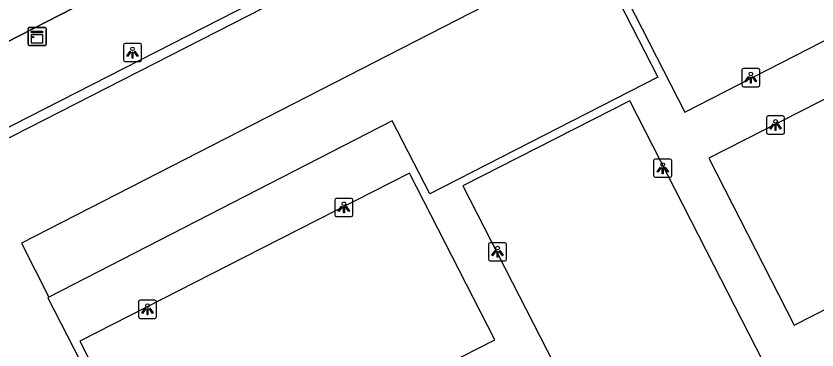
# Model space of a CAD drawing. Extents: x 158838 to 160074, y 386376 to 387776.
# Drawn here: x 159441.87 to 159485.76, y 387387.26 to 387405.58 of the extents above; entities that cross this region are included whole.
import ezdxf

# ---------------------------------------------------------------- set-up
doc = ezdxf.new("R2010")
doc.units = 0
for name, color, linetype in [('IMGEO_Hek', 7, 'Continuous'), ('IMGEO_Kast', 7, 'Continuous'), ('IMGEO_Lichtpunt', 7, 'Continuous'), ('IMGEO_Rijbaan_lokaal_open', 7, 'Continuous'), ('IMGEO_Terreindeel_open', 7, 'Continuous'), ('IMGEO_Voetpad_open', 7, 'Continuous')]:
    doc.layers.add(name, color=color, linetype=linetype)

msp = doc.modelspace()

# ---------------------------------------------------------------- linework, layer by layer
at = {"layer": 'IMGEO_Hek'}
msp.add_lwpolyline([(159428.542, 387397.576), (159445.046, 387406.028), (159437.121, 387421.544)], dxfattribs=at)
at = {"layer": 'IMGEO_Kast'}
for p, q in [((159442.526, 387404.03), (159442.526, 387404.871)), ((159442.526, 387404.871), (159442.526, 387404.03)), ((159442.601, 387404.955), (159443.442, 387404.955)), ((159443.442, 387404.955), (159442.601, 387404.955)), ((159443.526, 387404.88), (159443.526, 387404.039)), ((159443.526, 387404.039), (159443.526, 387404.88)), ((159443.451, 387403.955), (159442.61, 387403.955)), ((159442.61, 387403.955), (159443.451, 387403.955))]:
    msp.add_line(p, q, dxfattribs=at)
for points in [[(159442.721, 387404.745), (159443.321, 387404.745), (159443.321, 387404.66), (159442.721, 387404.66), (159442.721, 387404.745)], [(159442.721, 387404.57), (159443.321, 387404.57), (159443.321, 387404.081), (159442.721, 387404.081), (159442.721, 387404.57)]]:
    msp.add_lwpolyline(points, dxfattribs=at)
msp.add_circle((159442.805, 387404.419), 0.0377, dxfattribs=at)
for centre, start, end in [((159442.604, 387404.877), 92.4484, 184.2845), ((159442.604, 387404.877), 92.4484, 184.2845), ((159443.448, 387404.877), 2.4484, 94.2845), ((159443.448, 387404.877), 2.4484, 94.2845), ((159442.604, 387404.033), 182.4484, 274.2845), ((159442.604, 387404.033), 182.4484, 274.2845), ((159443.448, 387404.033), 272.4484, 4.2845), ((159443.448, 387404.033), 272.4484, 4.2845)]:
    msp.add_arc(centre, 0.0779, start, end, dxfattribs=at)
at = {"layer": 'IMGEO_Lichtpunt'}
for p, q in [((159447.753, 387403.979), (159447.753, 387403.172)), ((159447.753, 387403.979), (159447.753, 387403.172)), ((159448.655, 387404.074), (159447.847, 387404.074)), ((159448.655, 387404.074), (159447.847, 387404.074)), ((159448.749, 387403.172), (159448.749, 387403.979)), ((159448.749, 387403.172), (159448.749, 387403.979)), ((159447.847, 387403.078), (159448.655, 387403.078)), ((159447.847, 387403.078), (159448.655, 387403.078)), ((159481.635, 387402.603), (159481.635, 387401.796)), ((159481.635, 387402.603), (159481.635, 387401.796)), ((159482.537, 387402.698), (159481.729, 387402.698)), ((159482.537, 387402.698), (159481.729, 387402.698)), ((159482.631, 387401.796), (159482.631, 387402.603)), ((159482.631, 387401.796), (159482.631, 387402.603)), ((159481.729, 387401.702), (159482.537, 387401.702)), ((159481.729, 387401.702), (159482.537, 387401.702)), ((159482.987, 387400.003), (159482.987, 387399.196)), ((159482.987, 387400.003), (159482.987, 387399.196)), ((159483.889, 387400.098), (159483.081, 387400.098)), ((159483.889, 387400.098), (159483.081, 387400.098)), ((159483.983, 387399.196), (159483.983, 387400.003)), ((159483.983, 387399.196), (159483.983, 387400.003)), ((159483.081, 387399.102), (159483.889, 387399.102)), ((159483.081, 387399.102), (159483.889, 387399.102)), ((159476.805, 387397.634), (159476.805, 387396.827)), ((159476.805, 387397.634), (159476.805, 387396.827)), ((159477.707, 387397.729), (159476.899, 387397.729)), ((159477.707, 387397.729), (159476.899, 387397.729)), ((159477.801, 387396.827), (159477.801, 387397.634)), ((159477.801, 387396.827), (159477.801, 387397.634)), ((159476.899, 387396.733), (159477.707, 387396.733)), ((159476.899, 387396.733), (159477.707, 387396.733)), ((159459.336, 387395.482), (159459.336, 387394.675)), ((159459.336, 387395.482), (159459.336, 387394.675)), ((159460.238, 387395.577), (159459.43, 387395.577)), ((159460.238, 387395.577), (159459.43, 387395.577)), ((159460.332, 387394.675), (159460.332, 387395.482)), ((159460.332, 387394.675), (159460.332, 387395.482)), ((159459.43, 387394.581), (159460.238, 387394.581)), ((159459.43, 387394.581), (159460.238, 387394.581)), ((159467.754, 387393.054), (159467.754, 387392.247)), ((159467.754, 387393.054), (159467.754, 387392.247)), ((159468.656, 387393.149), (159467.848, 387393.149)), ((159468.656, 387393.149), (159467.848, 387393.149)), ((159468.75, 387392.247), (159468.75, 387393.054)), ((159468.75, 387392.247), (159468.75, 387393.054)), ((159467.848, 387392.153), (159468.656, 387392.153)), ((159467.848, 387392.153), (159468.656, 387392.153)), ((159448.572, 387389.9), (159448.572, 387389.093)), ((159448.572, 387389.9), (159448.572, 387389.093)), ((159449.474, 387389.995), (159448.666, 387389.995)), ((159449.474, 387389.995), (159448.666, 387389.995)), ((159449.568, 387389.093), (159449.568, 387389.9)), ((159449.568, 387389.093), (159449.568, 387389.9)), ((159448.666, 387388.999), (159449.474, 387388.999)), ((159448.666, 387388.999), (159449.474, 387388.999))]:
    msp.add_line(p, q, dxfattribs=at)
for points in [[(159448.127, 387403.643), (159448.166, 387403.615), (159447.978, 387403.353), (159447.94, 387403.38), (159448.127, 387403.643)], [(159448.229, 387403.595), (159448.276, 387403.595), (159448.276, 387403.273), (159448.229, 387403.273), (159448.229, 387403.595)], [(159448.339, 387403.615), (159448.377, 387403.642), (159448.564, 387403.38), (159448.525, 387403.352), (159448.339, 387403.615)], [(159482.009, 387402.267), (159482.048, 387402.239), (159481.86, 387401.977), (159481.822, 387402.004), (159482.009, 387402.267)], [(159482.111, 387402.219), (159482.158, 387402.219), (159482.158, 387401.897), (159482.111, 387401.897), (159482.111, 387402.219)], [(159482.221, 387402.239), (159482.259, 387402.266), (159482.446, 387402.004), (159482.407, 387401.976), (159482.221, 387402.239)], [(159483.361, 387399.667), (159483.4, 387399.639), (159483.212, 387399.377), (159483.174, 387399.404), (159483.361, 387399.667)], [(159483.463, 387399.619), (159483.51, 387399.619), (159483.51, 387399.297), (159483.463, 387399.297), (159483.463, 387399.619)], [(159483.573, 387399.639), (159483.611, 387399.666), (159483.798, 387399.404), (159483.759, 387399.376), (159483.573, 387399.639)], [(159477.179, 387397.298), (159477.218, 387397.27), (159477.03, 387397.008), (159476.992, 387397.035), (159477.179, 387397.298)], [(159477.281, 387397.25), (159477.328, 387397.25), (159477.328, 387396.928), (159477.281, 387396.928), (159477.281, 387397.25)], [(159477.391, 387397.27), (159477.429, 387397.297), (159477.616, 387397.035), (159477.577, 387397.007), (159477.391, 387397.27)], [(159459.71, 387395.146), (159459.749, 387395.118), (159459.561, 387394.856), (159459.523, 387394.883), (159459.71, 387395.146)], [(159459.812, 387395.098), (159459.859, 387395.098), (159459.859, 387394.776), (159459.812, 387394.776), (159459.812, 387395.098)], [(159459.922, 387395.118), (159459.96, 387395.145), (159460.147, 387394.883), (159460.108, 387394.855), (159459.922, 387395.118)], [(159468.128, 387392.718), (159468.167, 387392.69), (159467.979, 387392.428), (159467.941, 387392.455), (159468.128, 387392.718)], [(159468.23, 387392.67), (159468.277, 387392.67), (159468.277, 387392.348), (159468.23, 387392.348), (159468.23, 387392.67)], [(159468.34, 387392.69), (159468.378, 387392.717), (159468.565, 387392.455), (159468.526, 387392.427), (159468.34, 387392.69)], [(159448.946, 387389.564), (159448.985, 387389.536), (159448.797, 387389.274), (159448.759, 387389.301), (159448.946, 387389.564)], [(159449.048, 387389.516), (159449.095, 387389.516), (159449.095, 387389.194), (159449.048, 387389.194), (159449.048, 387389.516)], [(159449.158, 387389.536), (159449.196, 387389.563), (159449.383, 387389.301), (159449.344, 387389.273), (159449.158, 387389.536)]]:
    msp.add_lwpolyline(points, dxfattribs=at)
for centre in [(159448.252, 387403.777), (159482.134, 387402.401), (159483.486, 387399.801), (159477.304, 387397.432), (159459.835, 387395.28), (159468.253, 387392.852), (159449.071, 387389.698)]:
    msp.add_circle(centre, 0.0994, dxfattribs=at)
for centre, start, end in [((159447.847, 387403.979), 90, 180), ((159447.847, 387403.979), 90, 180), ((159448.655, 387403.979), 0, 90), ((159448.655, 387403.979), 0, 90), ((159447.847, 387403.172), 180, 270), ((159447.847, 387403.172), 180, 270), ((159448.655, 387403.172), 270, 0), ((159448.655, 387403.172), 270, 360), ((159481.729, 387402.603), 90, 180), ((159481.729, 387402.603), 90, 180), ((159482.537, 387402.603), 0, 90), ((159482.537, 387402.603), 0, 90), ((159481.729, 387401.796), 180, 270), ((159481.729, 387401.796), 180, 270), ((159482.537, 387401.796), 270, 0), ((159482.537, 387401.796), 270, 360), ((159483.081, 387400.003), 90, 180), ((159483.081, 387400.003), 90, 180), ((159483.889, 387400.003), 0, 90), ((159483.889, 387400.003), 0, 90), ((159483.081, 387399.196), 180, 270), ((159483.081, 387399.196), 180, 270), ((159483.889, 387399.196), 270, 0), ((159483.889, 387399.196), 270, 360), ((159476.899, 387397.634), 90, 180), ((159476.899, 387397.634), 90, 180), ((159477.707, 387397.634), 0, 90), ((159477.707, 387397.634), 0, 90), ((159476.899, 387396.827), 180, 270), ((159476.899, 387396.827), 180, 270), ((159477.707, 387396.827), 270, 0), ((159477.707, 387396.827), 270, 360), ((159459.43, 387395.482), 90, 180), ((159459.43, 387395.482), 90, 180), ((159460.238, 387395.482), 0, 90), ((159460.238, 387395.482), 0, 90), ((159459.43, 387394.675), 180, 270), ((159459.43, 387394.675), 180, 270), ((159460.238, 387394.675), 270, 0), ((159460.238, 387394.675), 270, 360), ((159467.848, 387393.054), 90, 180), ((159467.848, 387393.054), 90, 180), ((159468.656, 387393.054), 0, 90), ((159468.656, 387393.054), 0, 90), ((159467.848, 387392.247), 180, 270), ((159467.848, 387392.247), 180, 270), ((159468.656, 387392.247), 270, 0), ((159468.656, 387392.247), 270, 360), ((159448.666, 387389.9), 90, 180), ((159448.666, 387389.9), 90, 180), ((159449.474, 387389.9), 0, 90), ((159449.474, 387389.9), 0, 90), ((159448.666, 387389.093), 180, 270), ((159448.666, 387389.093), 180, 270), ((159449.474, 387389.093), 270, 0), ((159449.474, 387389.093), 270, 360)]:
    msp.add_arc(centre, 0.0946, start, end, dxfattribs=at)
at = {"layer": 'IMGEO_Rijbaan_lokaal_open'}
for points in [[(159398.002, 387376.694), (159484.583, 387420.943), (159484.307, 387421.485)], [(159473.479, 387409.185), (159442.167, 387393.122), (159443.676, 387390.16)], [(159443.676, 387390.16), (159443.616, 387390.129), (159457.375, 387363.278), (159457.398, 387363.29)]]:
    msp.add_lwpolyline(points, dxfattribs=at)
at = {"layer": 'IMGEO_Terreindeel_open'}
for points in [[(159491.879, 387418.703), (159482.83, 387414.065), (159473.843, 387409.458), (159478.512, 387400.311), (159487.542, 387404.936), (159496.545, 387409.548), (159491.879, 387418.703)], [(159497.867, 387406.989), (159488.832, 387402.374), (159479.827, 387397.774), (159484.512, 387388.627), (159493.541, 387393.237), (159502.548, 387397.836), (159497.867, 387406.989)], [(159480.108, 387391.92), (159475.497, 387400.931), (159466.345, 387396.259), (159470.965, 387387.231), (159475.575, 387378.222), (159484.728, 387382.892), (159480.108, 387391.92)], [(159463.423, 387396.962), (159454.384, 387392.348), (159445.369, 387387.746), (159450.046, 387378.598), (159459.079, 387383.217), (159468.096, 387387.827), (159463.423, 387396.962)]]:
    msp.add_lwpolyline(points, dxfattribs=at)
at = {"layer": 'IMGEO_Voetpad_open'}
for points in [[(159394.525, 387380.233), (159396.443, 387376.481), (159468.683, 387413.412), (159484.307, 387421.485)], [(159473.479, 387409.185), (159477.038, 387402.221), (159464.549, 387395.825), (159462.475, 387399.829), (159443.676, 387390.16)], [(159445.046, 387406.028), (159428.542, 387397.576)]]:
    msp.add_lwpolyline(points, dxfattribs=at)

doc.saveas('drawing.dxf')
